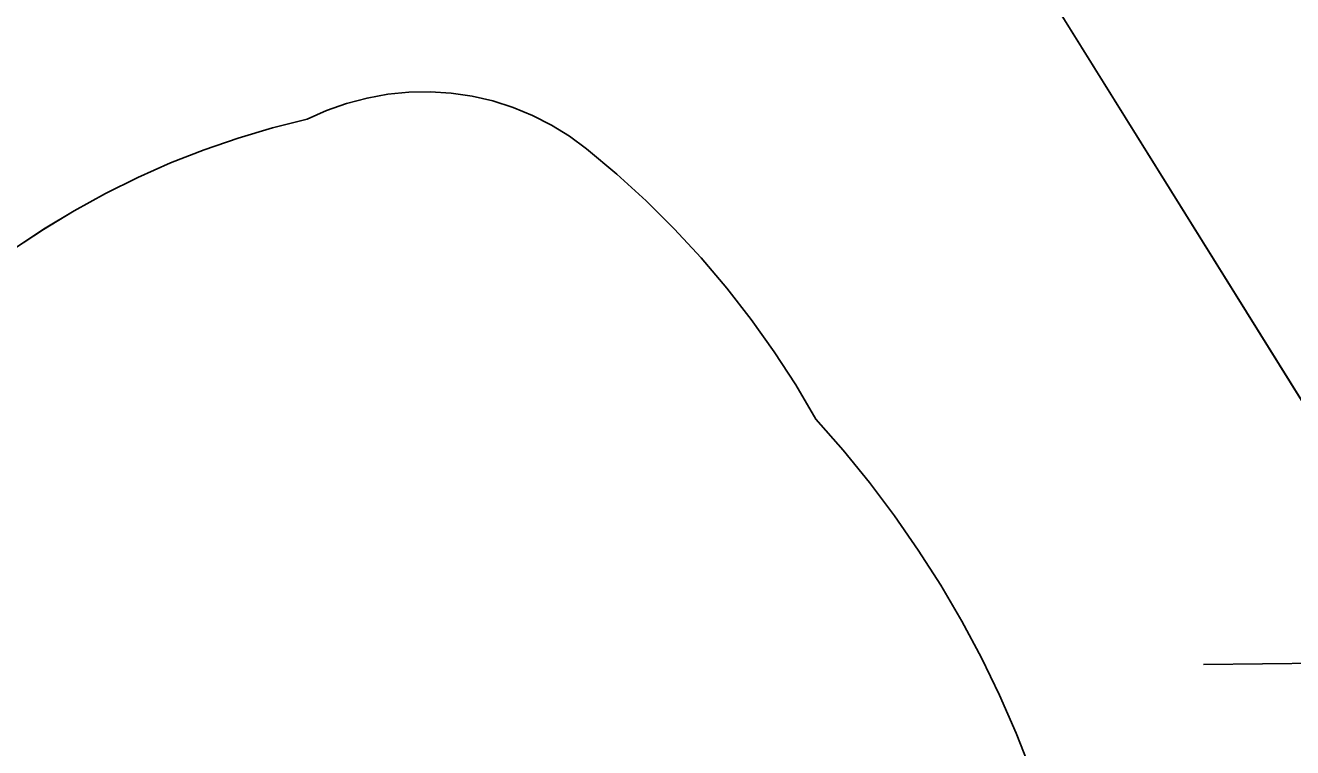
# Model space of a CAD drawing. Extents: x 3684037 to 3722149, y 433263 to 459021.
# Drawn here: x 3709047 to 3709210.6, y 456491.1 to 456584.2 of the extents above; entities that cross this region are included whole.
import ezdxf

# ---------------------------------------------------------------- set-up
doc = ezdxf.new("R2010")
doc.units = 0
doc.layers.add('V-TOPO-SHOR', color=7, linetype='Continuous')
doc.layers.add('V-WETL-SWMP', color=7, linetype='Continuous')

msp = doc.modelspace()

# ---------------------------------------------------------------- linework, layer by layer
at = {"layer": 'V-TOPO-SHOR'}
for p, q in [((3709091.0809765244, 456574.8369754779), (3709093.7699765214, 456575.32597547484)), ((3709093.7699765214, 456575.32597547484), (3709096.489976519, 456575.5939754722)), ((3709096.489976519, 456575.5939754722), (3709099.2229765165, 456575.6409754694)), ((3709099.2229765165, 456575.6409754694), (3709101.950976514, 456575.46497546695)), ((3709101.950976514, 456575.46497546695), (3709104.654976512, 456575.06797546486)), ((3709085.8659765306, 456573.2149754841), (3709088.4399765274, 456574.1319754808)), ((3709088.4399765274, 456574.13197548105), (3709091.0809765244, 456574.8369754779)), ((3709104.654976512, 456575.06797546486), (3709107.31797651, 456574.4529754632)), ((3709107.31797651, 456574.4529754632), (3709109.9229765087, 456573.6229754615)), ((3709109.9229765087, 456573.62297546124), (3709112.4509765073, 456572.5849754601)), ((3709078.8759765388, 456570.97297549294), (3709083.3739765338, 456572.0909754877)), ((3709083.3739765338, 456572.0909754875), (3709085.8659765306, 456573.2149754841)), ((3709112.4509765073, 456572.5849754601), (3709114.886976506, 456571.34497545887)), ((3709074.430976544, 456569.66097549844), (3709078.8759765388, 456570.97297549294)), ((3709114.886976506, 456571.34497545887), (3709117.2129765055, 456569.90997545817)), ((3709070.0459765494, 456568.15897550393), (3709074.430976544, 456569.66097549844)), ((3709117.2129765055, 456569.9099754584), (3709119.4159765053, 456568.2919754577)), ((3709065.7309765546, 456566.4689755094), (3709070.0459765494, 456568.15897550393)), ((3709119.4159765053, 456568.2919754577), (3709123.334976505, 456565.0119754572)), ((3709061.49197656, 456564.59497551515), (3709065.7309765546, 456566.4689755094)), ((3709057.3379765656, 456562.5389755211), (3709061.49197656, 456564.59497551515)), ((3709123.334976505, 456565.0119754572), (3709127.1119765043, 456561.56797545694)), ((3709053.2769765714, 456560.30597552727), (3709057.3379765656, 456562.5389755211)), ((3709127.1119765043, 456561.56797545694), (3709130.7379765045, 456557.9669754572)), ((3709049.315976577, 456557.899975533), (3709053.2769765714, 456560.30597552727)), ((3709045.4619765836, 456555.324975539), (3709049.315976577, 456557.8999755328)), ((3709130.7379765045, 456557.9669754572), (3709134.2089765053, 456554.21397545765)), ((3709134.2089765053, 456554.21397545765), (3709137.516976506, 456550.3179754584)), ((3709137.516976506, 456550.3179754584), (3709140.655976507, 456546.28497545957)), ((3709140.6559765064, 456546.28497545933), (3709143.620976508, 456542.12197546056)), ((3709143.620976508, 456542.12197546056), (3709146.405976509, 456537.83697546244)), ((3709146.405976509, 456537.83697546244), (3709149.006976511, 456533.4369754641)), ((3709149.006976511, 456533.4369754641), (3709152.554976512, 456529.40697546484)), ((3709152.554976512, 456529.40697546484), (3709155.945976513, 456525.24397546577)), ((3709155.9459765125, 456525.24397546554), (3709159.173976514, 456520.95297546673)), ((3709159.173976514, 456520.95297546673), (3709162.2349765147, 456516.54197546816)), ((3709162.2349765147, 456516.54197546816), (3709165.123976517, 456512.0159754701)), ((3709165.123976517, 456512.0159754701), (3709167.836976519, 456507.38297547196)), ((3709167.836976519, 456507.38297547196), (3709170.3709765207, 456502.6489754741)), ((3709170.3709765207, 456502.6489754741), (3709172.7199765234, 456497.82097547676)), ((3709172.7199765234, 456497.82097547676), (3709174.882976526, 456492.9059754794)), ((3709174.882976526, 456492.9059754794), (3709176.854976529, 456487.9119754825))]:
    msp.add_line(p, q, dxfattribs=at)
for points in [[(3709163.407, 456613.32800000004), (3709275.572, 456433.317), (3709370.632, 456286.803), (3709407.457, 456227.732), (3709464.008, 456132.615), (3709518.485, 456041.368), (3709622.204, 455875.91500000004)], [(3709045.4620000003, 456555.324), (3709049.3170000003, 456557.901), (3709053.278, 456560.305), (3709057.339, 456562.539), (3709061.492, 456564.596), (3709065.7320000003, 456566.47000000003), (3709070.0470000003, 456568.159), (3709074.431, 456569.66000000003), (3709078.876, 456570.973), (3709083.373, 456572.091), (3709085.865, 456573.216), (3709088.44, 456574.131), (3709091.082, 456574.838), (3709093.771, 456575.325), (3709096.49, 456575.593), (3709099.222, 456575.64), (3709101.95, 456575.46400000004), (3709104.656, 456575.067), (3709107.318, 456574.45300000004), (3709109.923, 456573.623), (3709112.45, 456572.585), (3709114.8880000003, 456571.346), (3709117.2120000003, 456569.91000000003), (3709119.416, 456568.292), (3709123.336, 456565.011), (3709127.112, 456561.569), (3709130.737, 456557.966), (3709134.208, 456554.21400000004), (3709137.518, 456550.319), (3709140.656, 456546.284), (3709143.6210000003, 456542.123), (3709146.406, 456537.836), (3709149.007, 456533.43700000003), (3709152.554, 456529.407), (3709155.946, 456525.243), (3709159.174, 456520.95300000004), (3709162.235, 456516.541), (3709165.123, 456512.015), (3709167.8370000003, 456507.38300000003), (3709170.372, 456502.65), (3709172.719, 456497.821), (3709174.884, 456492.905), (3709176.856, 456487.912)]]:
    msp.add_lwpolyline(points, dxfattribs=at)
at = {"layer": 'V-WETL-SWMP'}
for p, q in [((3709275.571989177, 456433.31598869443), (3709163.405989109, 456613.32798862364)), ((3709091.0809765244, 456574.8369754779), (3709093.7699765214, 456575.32597547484)), ((3709093.7699765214, 456575.32597547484), (3709096.489976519, 456575.5939754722)), ((3709096.489976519, 456575.5939754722), (3709099.2229765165, 456575.6409754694)), ((3709099.2229765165, 456575.6409754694), (3709101.950976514, 456575.46497546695)), ((3709101.950976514, 456575.46497546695), (3709104.654976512, 456575.06797546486)), ((3709085.8659765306, 456573.2149754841), (3709088.4399765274, 456574.1319754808)), ((3709088.4399765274, 456574.13197548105), (3709091.0809765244, 456574.8369754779)), ((3709104.654976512, 456575.06797546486), (3709107.31797651, 456574.4529754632)), ((3709107.31797651, 456574.4529754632), (3709109.9229765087, 456573.6229754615)), ((3709109.9229765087, 456573.62297546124), (3709112.4509765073, 456572.5849754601)), ((3709078.8759765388, 456570.97297549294), (3709083.3739765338, 456572.0909754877)), ((3709083.3739765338, 456572.0909754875), (3709085.8659765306, 456573.2149754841)), ((3709112.4509765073, 456572.5849754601), (3709114.886976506, 456571.34497545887)), ((3709074.430976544, 456569.66097549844), (3709078.8759765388, 456570.97297549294)), ((3709114.886976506, 456571.34497545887), (3709117.2129765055, 456569.90997545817)), ((3709070.0459765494, 456568.15897550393), (3709074.430976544, 456569.66097549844)), ((3709117.2129765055, 456569.9099754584), (3709119.4159765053, 456568.2919754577)), ((3709065.7309765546, 456566.4689755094), (3709070.0459765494, 456568.15897550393)), ((3709119.4159765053, 456568.2919754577), (3709123.334976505, 456565.0119754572)), ((3709061.49197656, 456564.59497551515), (3709065.7309765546, 456566.4689755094)), ((3709057.3379765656, 456562.5389755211), (3709061.49197656, 456564.59497551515)), ((3709123.334976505, 456565.0119754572), (3709127.1119765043, 456561.56797545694)), ((3709053.2769765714, 456560.30597552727), (3709057.3379765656, 456562.5389755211)), ((3709127.1119765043, 456561.56797545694), (3709130.7379765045, 456557.9669754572)), ((3709049.315976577, 456557.899975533), (3709053.2769765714, 456560.30597552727)), ((3709045.4619765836, 456555.324975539), (3709049.315976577, 456557.8999755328)), ((3709130.7379765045, 456557.9669754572), (3709134.2089765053, 456554.21397545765)), ((3709134.2089765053, 456554.21397545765), (3709137.516976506, 456550.3179754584)), ((3709137.516976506, 456550.3179754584), (3709140.655976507, 456546.28497545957)), ((3709140.6559765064, 456546.28497545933), (3709143.620976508, 456542.12197546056)), ((3709143.620976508, 456542.12197546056), (3709146.405976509, 456537.83697546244)), ((3709146.405976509, 456537.83697546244), (3709149.006976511, 456533.4369754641)), ((3709149.006976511, 456533.4369754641), (3709152.554976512, 456529.40697546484)), ((3709152.554976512, 456529.40697546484), (3709155.945976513, 456525.24397546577)), ((3709155.9459765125, 456525.24397546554), (3709159.173976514, 456520.95297546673)), ((3709159.173976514, 456520.95297546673), (3709162.2349765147, 456516.54197546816)), ((3709162.2349765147, 456516.54197546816), (3709165.123976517, 456512.0159754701)), ((3709165.123976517, 456512.0159754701), (3709167.836976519, 456507.38297547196)), ((3709167.836976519, 456507.38297547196), (3709170.3709765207, 456502.6489754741)), ((3709170.3709765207, 456502.6489754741), (3709172.7199765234, 456497.82097547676)), ((3709199.027109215, 456501.7811771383), (3709232.667217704, 456502.1726272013)), ((3709172.7199765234, 456497.82097547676), (3709174.882976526, 456492.9059754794)), ((3709174.882976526, 456492.9059754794), (3709176.854976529, 456487.9119754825))]:
    msp.add_line(p, q, dxfattribs=at)

doc.saveas('drawing.dxf')
